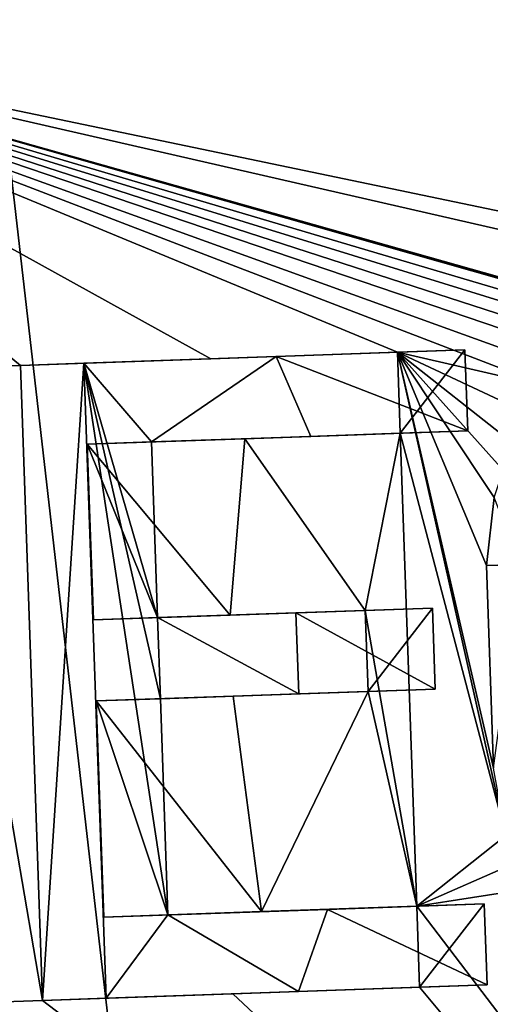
# Model space of a CAD drawing. Header units: millimetres. Extents: x -12 to 310, y -379 to 242.
# Tile 1036 of 1056: x 295.602 to 296.045, y -6.348 to -5.418. Entities that reach past the tile are written whole.
import ezdxf

# ---------------------------------------------------------------- set-up
doc = ezdxf.new("R2010")
doc.units = ezdxf.units.MM
doc.header["$LTSCALE"] = 65.185185
for name, color, linetype in [('3074', 7, 'CONTINUOUS'), ('3214', 7, 'CONTINUOUS'), ('3216', 7, 'CONTINUOUS'), ('3234', 7, 'CONTINUOUS'), ('3243', 7, 'CONTINUOUS'), ('3252', 7, 'CONTINUOUS'), ('3279', 7, 'CONTINUOUS'), ('3336', 7, 'CONTINUOUS'), ('3337', 7, 'CONTINUOUS'), ('3413', 7, 'CONTINUOUS'), ('3414', 7, 'CONTINUOUS'), ('3957', 7, 'CONTINUOUS'), ('3958', 7, 'CONTINUOUS'), ('3959', 7, 'CONTINUOUS'), ('4040', 7, 'CONTINUOUS'), ('4041', 7, 'CONTINUOUS'), ('4081', 7, 'CONTINUOUS'), ('4082', 7, 'CONTINUOUS'), ('4083', 7, 'CONTINUOUS'), ('4084', 7, 'CONTINUOUS'), ('4085', 7, 'CONTINUOUS'), ('4086', 7, 'CONTINUOUS'), ('4087', 7, 'CONTINUOUS'), ('4088', 7, 'CONTINUOUS'), ('4089', 7, 'CONTINUOUS'), ('4090', 7, 'CONTINUOUS'), ('4091', 7, 'CONTINUOUS'), ('4092', 7, 'CONTINUOUS'), ('4093', 7, 'CONTINUOUS')]:
    doc.layers.add(name, color=color, linetype=linetype)

msp = doc.modelspace()

# ---------------------------------------------------------------- linework, layer by layer
at = {"layer": '3074', "linetype": 'CONTINUOUS'}
for points in [[(75.3, -6.19459, -85), (75.3, 14, -85), (300.1, 14, -85), (75.3, -6.19459, -85)], [(75.3, -6.19459, -85), (300.1, 14, -85), (170.62996, 2.20925, -85), (75.3, -6.19459, -85)]]:
    msp.add_3dface(points, dxfattribs=at)
at = {"layer": '3214', "linetype": 'CONTINUOUS'}
for points in [[(295.97253, -1.52911, -54.60916), (296.81304, -9.20446, -54.96133), (300.35955, -1.37592, -58.99967), (295.97253, -1.52911, -54.60916)], [(283.97915, -1.94793, -54.60675), (290.24248, -9.4339, -53), (295.97253, -1.52911, -54.60916), (283.97915, -1.94793, -54.60675)], [(290.24248, -9.4339, -53), (296.81304, -9.20446, -54.96133), (295.97253, -1.52911, -54.60916), (290.24248, -9.4339, -53)]]:
    msp.add_3dface(points, dxfattribs=at)
at = {"layer": '3216', "linetype": 'CONTINUOUS'}
for points in [[(295.96834, -1.52926, -75.39325), (301.96644, -1.3198, -65), (296.81304, -9.20446, -75.03867), (295.96834, -1.52926, -75.39325)], [(283.97496, -1.94808, -75.39084), (295.96834, -1.52926, -75.39325), (290.24248, -9.4339, -77), (283.97496, -1.94808, -75.39084)], [(290.24248, -9.4339, -77), (295.96834, -1.52926, -75.39325), (296.81304, -9.20446, -75.03867), (290.24248, -9.4339, -77)]]:
    msp.add_3dface(points, dxfattribs=at)
at = {"layer": '3234', "linetype": 'CONTINUOUS'}
for points in [[(294.90485, 0.93512, -56.29446), (298.57859, 1.06341, -59.96436), (297.36202, -9.68559, -57.89358), (294.90485, 0.93512, -56.29446)], [(290.25992, -9.9336, -54.95), (294.90485, 0.93512, -56.29446), (297.36202, -9.68559, -57.89358), (290.25992, -9.9336, -54.95)]]:
    msp.add_3dface(points, dxfattribs=at)
at = {"layer": '3243', "linetype": 'CONTINUOUS'}
for points in [[(299.93038, 1.11062, -65), (294.91052, 0.93532, -73.70228), (300.3038, -9.58286, -65), (299.93038, 1.11062, -65)], [(294.91052, 0.93532, -73.70228), (290.25992, -9.9336, -75.05), (297.36202, -9.68559, -72.10642), (294.91052, 0.93532, -73.70228)], [(300.3038, -9.58286, -65), (294.91052, 0.93532, -73.70228), (297.36202, -9.68559, -72.10642), (300.3038, -9.58286, -65)]]:
    msp.add_3dface(points, dxfattribs=at)
at = {"layer": '3252', "linetype": 'CONTINUOUS'}
for points in [[(294.93208, -10.57093, -57.11792), (296.75393, -10.50731, -58.52997), (294.80832, -6.07251, -57.13765), (294.93208, -10.57093, -57.11792)], [(294.80832, -6.07251, -57.13765), (296.75393, -10.50731, -58.52997), (295.1906, -6.75189, -57.36234), (294.80832, -6.07251, -57.13765)]]:
    msp.add_3dface(points, dxfattribs=at)
at = {"layer": '3279', "linetype": 'CONTINUOUS'}
for points in [[(294.93208, -10.57093, -72.88208), (294.72269, -4.57459, -72.88208), (296.54453, -4.51097, -71.47003), (294.93208, -10.57093, -72.88208)], [(296.75393, -10.50731, -71.47003), (294.93208, -10.57093, -72.88208), (296.54453, -4.51097, -71.47003), (296.75393, -10.50731, -71.47003)]]:
    msp.add_3dface(points, dxfattribs=at)
at = {"layer": '3336', "linetype": 'CONTINUOUS'}
msp.add_3dface([(295.47681, -4.54825, -60.5478), (295.65131, -9.54521, -60.5478), (295.19968, -9.56098, -60.05025), (295.47681, -4.54825, -60.5478)], dxfattribs=at)
at = {"layer": '3337', "linetype": 'CONTINUOUS'}
for points in [[(295.47681, -4.54825, -60.5478), (296.31312, -4.51905, -60.28893), (295.65131, -9.54521, -60.5478), (295.47681, -4.54825, -60.5478)], [(295.65131, -9.54521, -60.5478), (296.31312, -4.51905, -60.28893), (296.33949, -12.0227, -60.25001), (295.65131, -9.54521, -60.5478)]]:
    msp.add_3dface(points, dxfattribs=at)
at = {"layer": '3413', "linetype": 'CONTINUOUS'}
for points in [[(295.47681, -4.54825, -69.4522), (295.02518, -4.56403, -69.94975), (295.65131, -9.54521, -69.4522), (295.47681, -4.54825, -69.4522)], [(295.02518, -4.56403, -69.94975), (295.19968, -9.56098, -69.94975), (295.65131, -9.54521, -69.4522), (295.02518, -4.56403, -69.94975)]]:
    msp.add_3dface(points, dxfattribs=at)
at = {"layer": '3414', "linetype": 'CONTINUOUS'}
for points in [[(296.31312, -4.51905, -69.71107), (295.47681, -4.54825, -69.4522), (296.33359, -12.02291, -69.74999), (296.31312, -4.51905, -69.71107)], [(295.47681, -4.54825, -69.4522), (295.65131, -9.54521, -69.4522), (296.33359, -12.02291, -69.74999), (295.47681, -4.54825, -69.4522)]]:
    msp.add_3dface(points, dxfattribs=at)
at = {"layer": '3957', "linetype": 'CONTINUOUS'}
msp.add_3dface([(296.62275, -4.90857, -58.45285), (295.19606, -5.36738, -57.27802), (295.26567, -5.42479, -57.323), (296.62275, -4.90857, -58.45285)], dxfattribs=at)
at = {"layer": '3958', "linetype": 'CONTINUOUS'}
for points in [[(296.62275, -4.90857, -58.45285), (295.26567, -5.42479, -57.323), (295.21315, -5.42376, -57.40823), (296.62275, -4.90857, -58.45285)], [(296.56622, -4.91055, -58.53771), (296.62275, -4.90857, -58.45285), (295.21315, -5.42376, -57.40823), (296.56622, -4.91055, -58.53771)]]:
    msp.add_3dface(points, dxfattribs=at)
at = {"layer": '3959', "linetype": 'CONTINUOUS'}
for points in [[(296.56622, -4.91055, -58.53771), (295.21315, -5.42376, -57.40823), (296.58641, -5.71024, -58.52997), (296.56622, -4.91055, -58.53771)], [(296.58641, -5.71024, -58.52997), (295.21315, -5.42376, -57.40823), (296.47954, -5.71397, -58.42478), (296.58641, -5.71024, -58.52997)], [(296.47954, -5.71397, -58.42478), (295.21315, -5.42376, -57.40823), (296.30722, -5.73273, -58.26178), (296.47954, -5.71397, -58.42478)], [(296.30722, -5.73273, -58.26178), (295.21315, -5.42376, -57.40823), (296.28394, -5.72719, -58.24065), (296.30722, -5.73273, -58.26178)], [(296.28394, -5.72719, -58.24065), (295.21315, -5.42376, -57.40823), (296.26058, -5.72162, -58.2196), (296.28394, -5.72719, -58.24065)], [(296.26058, -5.72162, -58.2196), (295.21315, -5.42376, -57.40823), (296.22341, -5.72291, -58.18608), (296.26058, -5.72162, -58.2196)], [(296.22341, -5.72291, -58.18608), (295.21315, -5.42376, -57.40823), (296.18606, -5.72425, -58.15277), (296.22341, -5.72291, -58.18608)], [(296.18606, -5.72425, -58.15277), (295.21315, -5.42376, -57.40823), (296.16282, -5.73142, -58.13203), (296.18606, -5.72425, -58.15277)], [(296.16282, -5.73142, -58.13203), (295.21315, -5.42376, -57.40823), (296.13951, -5.73858, -58.11138), (296.16282, -5.73142, -58.13203)], [(296.13951, -5.73858, -58.11138), (295.21315, -5.42376, -57.40823), (296.12108, -5.75204, -58.09491), (296.13951, -5.73858, -58.11138)], [(296.12108, -5.75204, -58.09491), (295.21315, -5.42376, -57.40823), (296.10261, -5.76545, -58.0785), (296.12108, -5.75204, -58.09491)], [(296.10261, -5.76545, -58.0785), (295.21315, -5.42376, -57.40823), (295.95778, -5.73219, -57.95691), (296.10261, -5.76545, -58.0785)], [(295.21315, -5.42376, -57.40823), (295.60214, -5.74461, -57.67637), (295.78169, -5.73834, -57.81444), (295.21315, -5.42376, -57.40823)], [(295.60214, -5.74461, -57.67637), (295.21315, -5.42376, -57.40823), (295.52093, -5.74745, -57.61621), (295.60214, -5.74461, -57.67637)], [(295.95778, -5.73219, -57.95691), (295.21315, -5.42376, -57.40823), (295.78169, -5.73834, -57.81444), (295.95778, -5.73219, -57.95691)], [(296.08452, -5.79164, -58.06212), (296.10261, -5.76545, -58.0785), (295.95778, -5.73219, -57.95691), (296.08452, -5.79164, -58.06212)], [(296.06639, -5.81781, -58.0458), (296.08452, -5.79164, -58.06212), (295.95778, -5.73219, -57.95691), (296.06639, -5.81781, -58.0458)], [(296.05776, -5.84366, -58.03767), (296.06639, -5.81781, -58.0458), (295.95778, -5.73219, -57.95691), (296.05776, -5.84366, -58.03767)], [(296.04913, -5.86952, -58.02955), (296.05776, -5.84366, -58.03767), (295.95778, -5.73219, -57.95691), (296.04913, -5.86952, -58.02955)], [(296.04178, -5.93363, -58.02141), (296.04913, -5.86952, -58.02955), (295.95778, -5.73219, -57.95691), (296.04178, -5.93363, -58.02141)], [(296.04843, -6.12502, -58.02139), (296.04178, -5.93363, -58.02141), (295.95778, -5.73219, -57.95691), (296.04843, -6.12502, -58.02139)], [(296.06026, -6.18846, -58.02955), (296.04843, -6.12502, -58.02139), (295.95778, -5.73219, -57.95691), (296.06026, -6.18846, -58.02955)], [(295.96045, -5.80874, -57.95691), (296.06026, -6.18846, -58.02955), (295.95778, -5.73219, -57.95691), (295.96045, -5.80874, -57.95691)], [(295.62308, -6.34424, -57.67637), (295.60214, -5.74461, -57.67637), (295.52093, -5.74745, -57.61621), (295.62308, -6.34424, -57.67637)], [(295.54187, -6.34708, -57.61621), (295.62308, -6.34424, -57.67637), (295.52093, -5.74745, -57.61621), (295.54187, -6.34708, -57.61621)], [(295.81403, -5.81385, -57.83794), (295.92751, -5.97595, -57.92495), (295.96045, -5.80874, -57.95691), (295.81403, -5.81385, -57.83794)], [(295.92751, -5.97595, -57.92495), (295.97604, -6.25528, -57.95691), (295.96045, -5.80874, -57.95691), (295.92751, -5.97595, -57.92495)], [(295.97604, -6.25528, -57.95691), (296.06026, -6.18846, -58.02955), (295.96045, -5.80874, -57.95691), (295.97604, -6.25528, -57.95691)], [(295.6652, -5.81905, -57.72201), (295.80016, -5.9804, -57.82233), (295.81403, -5.81385, -57.83794), (295.6652, -5.81905, -57.72201)], [(295.67099, -5.98491, -57.72201), (295.80016, -5.9804, -57.82233), (295.6652, -5.81905, -57.72201), (295.67099, -5.98491, -57.72201)], [(295.80016, -5.9804, -57.82233), (295.92751, -5.97595, -57.92495), (295.81403, -5.81385, -57.83794), (295.80016, -5.9804, -57.82233)], [(295.93019, -6.0525, -57.92495), (295.97604, -6.25528, -57.95691), (295.92751, -5.97595, -57.92495), (295.93019, -6.0525, -57.92495)], [(295.67366, -6.06146, -57.72201), (295.82963, -6.26039, -57.83794), (295.80283, -6.05694, -57.82233), (295.67366, -6.06146, -57.72201)], [(295.80283, -6.05694, -57.82233), (295.82963, -6.26039, -57.83794), (295.93019, -6.0525, -57.92495), (295.80283, -6.05694, -57.82233)], [(295.82963, -6.26039, -57.83794), (295.97604, -6.25528, -57.95691), (295.93019, -6.0525, -57.92495), (295.82963, -6.26039, -57.83794)], [(295.68079, -6.26559, -57.72201), (295.82963, -6.26039, -57.83794), (295.67366, -6.06146, -57.72201), (295.68079, -6.26559, -57.72201)], [(296.07068, -6.21365, -58.03767), (296.06026, -6.18846, -58.02955), (295.97604, -6.25528, -57.95691), (296.07068, -6.21365, -58.03767)], [(296.08109, -6.23883, -58.0458), (296.07068, -6.21365, -58.03767), (295.97604, -6.25528, -57.95691), (296.08109, -6.23883, -58.0458)], [(296.62652, -7.10959, -58.52123), (296.08109, -6.23883, -58.0458), (295.97604, -6.25528, -57.95691), (296.62652, -7.10959, -58.52123)], [(295.97872, -6.33182, -57.95691), (296.62652, -7.10959, -58.52123), (295.97604, -6.25528, -57.95691), (295.97872, -6.33182, -57.95691)], [(295.62308, -6.34424, -57.67637), (296.62652, -7.10959, -58.52123), (295.80263, -6.33797, -57.81444), (295.62308, -6.34424, -57.67637)], [(295.80263, -6.33797, -57.81444), (296.62652, -7.10959, -58.52123), (295.97872, -6.33182, -57.95691), (295.80263, -6.33797, -57.81444)], [(295.49581, -6.34869, -57.5827), (296.62652, -7.10959, -58.52123), (295.54187, -6.34708, -57.61621), (295.49581, -6.34869, -57.5827)], [(296.62652, -7.10959, -58.52123), (295.62308, -6.34424, -57.67637), (295.54187, -6.34708, -57.61621), (296.62652, -7.10959, -58.52123)]]:
    msp.add_3dface(points, dxfattribs=at)
at = {"layer": '4040', "linetype": 'CONTINUOUS'}
msp.add_3dface([(296.04178, -5.93363, -58.02141), (296.04843, -6.12502, -58.02139), (296.07409, -5.93251, -57.98328), (296.04178, -5.93363, -58.02141)], dxfattribs=at)
at = {"layer": '4041', "linetype": 'CONTINUOUS'}
msp.add_3dface([(296.04913, -5.86952, -58.02955), (296.04178, -5.93363, -58.02141), (296.07409, -5.93251, -57.98328), (296.04913, -5.86952, -58.02955)], dxfattribs=at)
at = {"layer": '4081', "linetype": 'CONTINUOUS'}
for points in [[(295.95778, -5.73219, -57.95691), (295.78169, -5.73834, -57.81444), (295.84357, -5.73618, -57.73591), (295.95778, -5.73219, -57.95691)], [(296.02157, -5.72996, -57.87994), (295.95778, -5.73219, -57.95691), (295.84357, -5.73618, -57.73591), (296.02157, -5.72996, -57.87994)], [(295.78169, -5.73834, -57.81444), (295.60214, -5.74461, -57.67637), (295.84357, -5.73618, -57.73591), (295.78169, -5.73834, -57.81444)], [(295.84357, -5.73618, -57.73591), (295.60214, -5.74461, -57.67637), (295.66205, -5.74252, -57.59633), (295.84357, -5.73618, -57.73591)]]:
    msp.add_3dface(points, dxfattribs=at)
at = {"layer": '4082', "linetype": 'CONTINUOUS'}
for points in [[(295.96045, -5.80874, -57.95691), (295.95778, -5.73219, -57.95691), (296.02157, -5.72996, -57.87994), (295.96045, -5.80874, -57.95691)], [(295.96045, -5.80874, -57.95691), (296.02157, -5.72996, -57.87994), (296.02425, -5.80651, -57.87994), (295.96045, -5.80874, -57.95691)]]:
    msp.add_3dface(points, dxfattribs=at)
at = {"layer": '4083', "linetype": 'CONTINUOUS'}
for points in [[(295.81403, -5.81385, -57.83794), (295.96045, -5.80874, -57.95691), (295.87623, -5.81168, -57.75966), (295.81403, -5.81385, -57.83794)], [(295.96045, -5.80874, -57.95691), (296.02425, -5.80651, -57.87994), (295.87623, -5.81168, -57.75966), (295.96045, -5.80874, -57.95691)], [(295.6652, -5.81905, -57.72201), (295.81403, -5.81385, -57.83794), (295.72577, -5.81693, -57.64247), (295.6652, -5.81905, -57.72201)], [(295.72577, -5.81693, -57.64247), (295.81403, -5.81385, -57.83794), (295.87623, -5.81168, -57.75966), (295.72577, -5.81693, -57.64247)]]:
    msp.add_3dface(points, dxfattribs=at)
at = {"layer": '4084', "linetype": 'CONTINUOUS'}
for points in [[(295.6652, -5.81905, -57.72201), (295.72577, -5.81693, -57.64247), (295.73156, -5.98279, -57.64247), (295.6652, -5.81905, -57.72201)], [(295.67099, -5.98491, -57.72201), (295.6652, -5.81905, -57.72201), (295.73156, -5.98279, -57.64247), (295.67099, -5.98491, -57.72201)]]:
    msp.add_3dface(points, dxfattribs=at)
at = {"layer": '4085', "linetype": 'CONTINUOUS'}
for points in [[(295.92751, -5.97595, -57.92495), (295.80016, -5.9804, -57.82233), (295.86214, -5.97823, -57.74389), (295.92751, -5.97595, -57.92495)], [(295.99089, -5.97373, -57.84763), (295.92751, -5.97595, -57.92495), (295.86214, -5.97823, -57.74389), (295.99089, -5.97373, -57.84763)], [(295.80016, -5.9804, -57.82233), (295.67099, -5.98491, -57.72201), (295.86214, -5.97823, -57.74389), (295.80016, -5.9804, -57.82233)], [(295.67099, -5.98491, -57.72201), (295.73156, -5.98279, -57.64247), (295.86214, -5.97823, -57.74389), (295.67099, -5.98491, -57.72201)]]:
    msp.add_3dface(points, dxfattribs=at)
at = {"layer": '4086', "linetype": 'CONTINUOUS'}
for points in [[(295.93019, -6.0525, -57.92495), (295.92751, -5.97595, -57.92495), (295.99089, -5.97373, -57.84763), (295.93019, -6.0525, -57.92495)], [(295.93019, -6.0525, -57.92495), (295.99089, -5.97373, -57.84763), (295.99356, -6.05028, -57.84763), (295.93019, -6.0525, -57.92495)]]:
    msp.add_3dface(points, dxfattribs=at)
at = {"layer": '4087', "linetype": 'CONTINUOUS'}
for points in [[(295.93019, -6.0525, -57.92495), (295.99356, -6.05028, -57.84763), (295.86481, -6.05478, -57.74389), (295.93019, -6.0525, -57.92495)], [(295.67366, -6.06146, -57.72201), (295.80283, -6.05694, -57.82233), (295.73423, -6.05934, -57.64247), (295.67366, -6.06146, -57.72201)], [(295.73423, -6.05934, -57.64247), (295.80283, -6.05694, -57.82233), (295.86481, -6.05478, -57.74389), (295.73423, -6.05934, -57.64247)], [(295.80283, -6.05694, -57.82233), (295.93019, -6.0525, -57.92495), (295.86481, -6.05478, -57.74389), (295.80283, -6.05694, -57.82233)]]:
    msp.add_3dface(points, dxfattribs=at)
at = {"layer": '4088', "linetype": 'CONTINUOUS'}
for points in [[(295.67366, -6.06146, -57.72201), (295.73423, -6.05934, -57.64247), (295.74136, -6.26347, -57.64247), (295.67366, -6.06146, -57.72201)], [(295.68079, -6.26559, -57.72201), (295.67366, -6.06146, -57.72201), (295.74136, -6.26347, -57.64247), (295.68079, -6.26559, -57.72201)]]:
    msp.add_3dface(points, dxfattribs=at)
at = {"layer": '4089', "linetype": 'CONTINUOUS'}
for points in [[(295.97604, -6.25528, -57.95691), (295.82963, -6.26039, -57.83794), (295.89182, -6.25822, -57.75966), (295.97604, -6.25528, -57.95691)], [(296.03984, -6.25305, -57.87994), (295.97604, -6.25528, -57.95691), (295.89182, -6.25822, -57.75966), (296.03984, -6.25305, -57.87994)], [(295.82963, -6.26039, -57.83794), (295.68079, -6.26559, -57.72201), (295.89182, -6.25822, -57.75966), (295.82963, -6.26039, -57.83794)], [(295.68079, -6.26559, -57.72201), (295.74136, -6.26347, -57.64247), (295.89182, -6.25822, -57.75966), (295.68079, -6.26559, -57.72201)]]:
    msp.add_3dface(points, dxfattribs=at)
at = {"layer": '4090', "linetype": 'CONTINUOUS'}
for points in [[(295.97872, -6.33182, -57.95691), (295.97604, -6.25528, -57.95691), (296.03984, -6.25305, -57.87994), (295.97872, -6.33182, -57.95691)], [(295.97872, -6.33182, -57.95691), (296.03984, -6.25305, -57.87994), (296.04251, -6.3296, -57.87994), (295.97872, -6.33182, -57.95691)]]:
    msp.add_3dface(points, dxfattribs=at)
at = {"layer": '4091', "linetype": 'CONTINUOUS'}
for points in [[(295.97872, -6.33182, -57.95691), (296.04251, -6.3296, -57.87994), (295.86451, -6.33581, -57.73591), (295.97872, -6.33182, -57.95691)], [(295.62308, -6.34424, -57.67637), (295.80263, -6.33797, -57.81444), (295.68299, -6.34215, -57.59633), (295.62308, -6.34424, -57.67637)], [(295.68299, -6.34215, -57.59633), (295.80263, -6.33797, -57.81444), (295.86451, -6.33581, -57.73591), (295.68299, -6.34215, -57.59633)], [(295.80263, -6.33797, -57.81444), (295.97872, -6.33182, -57.95691), (295.86451, -6.33581, -57.73591), (295.80263, -6.33797, -57.81444)]]:
    msp.add_3dface(points, dxfattribs=at)
at = {"layer": '4092', "linetype": 'CONTINUOUS'}
for points in [[(295.60214, -5.74461, -57.67637), (295.62308, -6.34424, -57.67637), (295.66205, -5.74252, -57.59633), (295.60214, -5.74461, -57.67637)], [(295.66205, -5.74252, -57.59633), (295.62308, -6.34424, -57.67637), (295.68299, -6.34215, -57.59633), (295.66205, -5.74252, -57.59633)]]:
    msp.add_3dface(points, dxfattribs=at)
at = {"layer": '4093', "linetype": 'CONTINUOUS'}
for points in [[(296.02157, -5.72996, -57.87994), (295.84357, -5.73618, -57.73591), (296.02425, -5.80651, -57.87994), (296.02157, -5.72996, -57.87994)], [(295.84357, -5.73618, -57.73591), (295.66205, -5.74252, -57.59633), (295.72577, -5.81693, -57.64247), (295.84357, -5.73618, -57.73591)], [(295.74136, -6.26347, -57.64247), (295.66205, -5.74252, -57.59633), (295.68299, -6.34215, -57.59633), (295.74136, -6.26347, -57.64247)], [(295.72577, -5.81693, -57.64247), (295.66205, -5.74252, -57.59633), (295.73156, -5.98279, -57.64247), (295.72577, -5.81693, -57.64247)], [(295.73156, -5.98279, -57.64247), (295.66205, -5.74252, -57.59633), (295.73423, -6.05934, -57.64247), (295.73156, -5.98279, -57.64247)], [(295.73423, -6.05934, -57.64247), (295.66205, -5.74252, -57.59633), (295.74136, -6.26347, -57.64247), (295.73423, -6.05934, -57.64247)], [(295.84357, -5.73618, -57.73591), (295.72577, -5.81693, -57.64247), (295.87623, -5.81168, -57.75966), (295.84357, -5.73618, -57.73591)], [(296.02425, -5.80651, -57.87994), (295.84357, -5.73618, -57.73591), (295.87623, -5.81168, -57.75966), (296.02425, -5.80651, -57.87994)], [(295.99089, -5.97373, -57.84763), (295.86214, -5.97823, -57.74389), (295.99356, -6.05028, -57.84763), (295.99089, -5.97373, -57.84763)], [(295.86214, -5.97823, -57.74389), (295.73156, -5.98279, -57.64247), (295.86481, -6.05478, -57.74389), (295.86214, -5.97823, -57.74389)], [(295.73156, -5.98279, -57.64247), (295.73423, -6.05934, -57.64247), (295.86481, -6.05478, -57.74389), (295.73156, -5.98279, -57.64247)], [(295.99356, -6.05028, -57.84763), (295.86214, -5.97823, -57.74389), (295.86481, -6.05478, -57.74389), (295.99356, -6.05028, -57.84763)], [(296.03984, -6.25305, -57.87994), (295.89182, -6.25822, -57.75966), (296.04251, -6.3296, -57.87994), (296.03984, -6.25305, -57.87994)], [(295.74136, -6.26347, -57.64247), (295.68299, -6.34215, -57.59633), (295.86451, -6.33581, -57.73591), (295.74136, -6.26347, -57.64247)], [(295.89182, -6.25822, -57.75966), (295.74136, -6.26347, -57.64247), (295.86451, -6.33581, -57.73591), (295.89182, -6.25822, -57.75966)], [(296.04251, -6.3296, -57.87994), (295.89182, -6.25822, -57.75966), (295.86451, -6.33581, -57.73591), (296.04251, -6.3296, -57.87994)]]:
    msp.add_3dface(points, dxfattribs=at)

doc.saveas('drawing.dxf')
